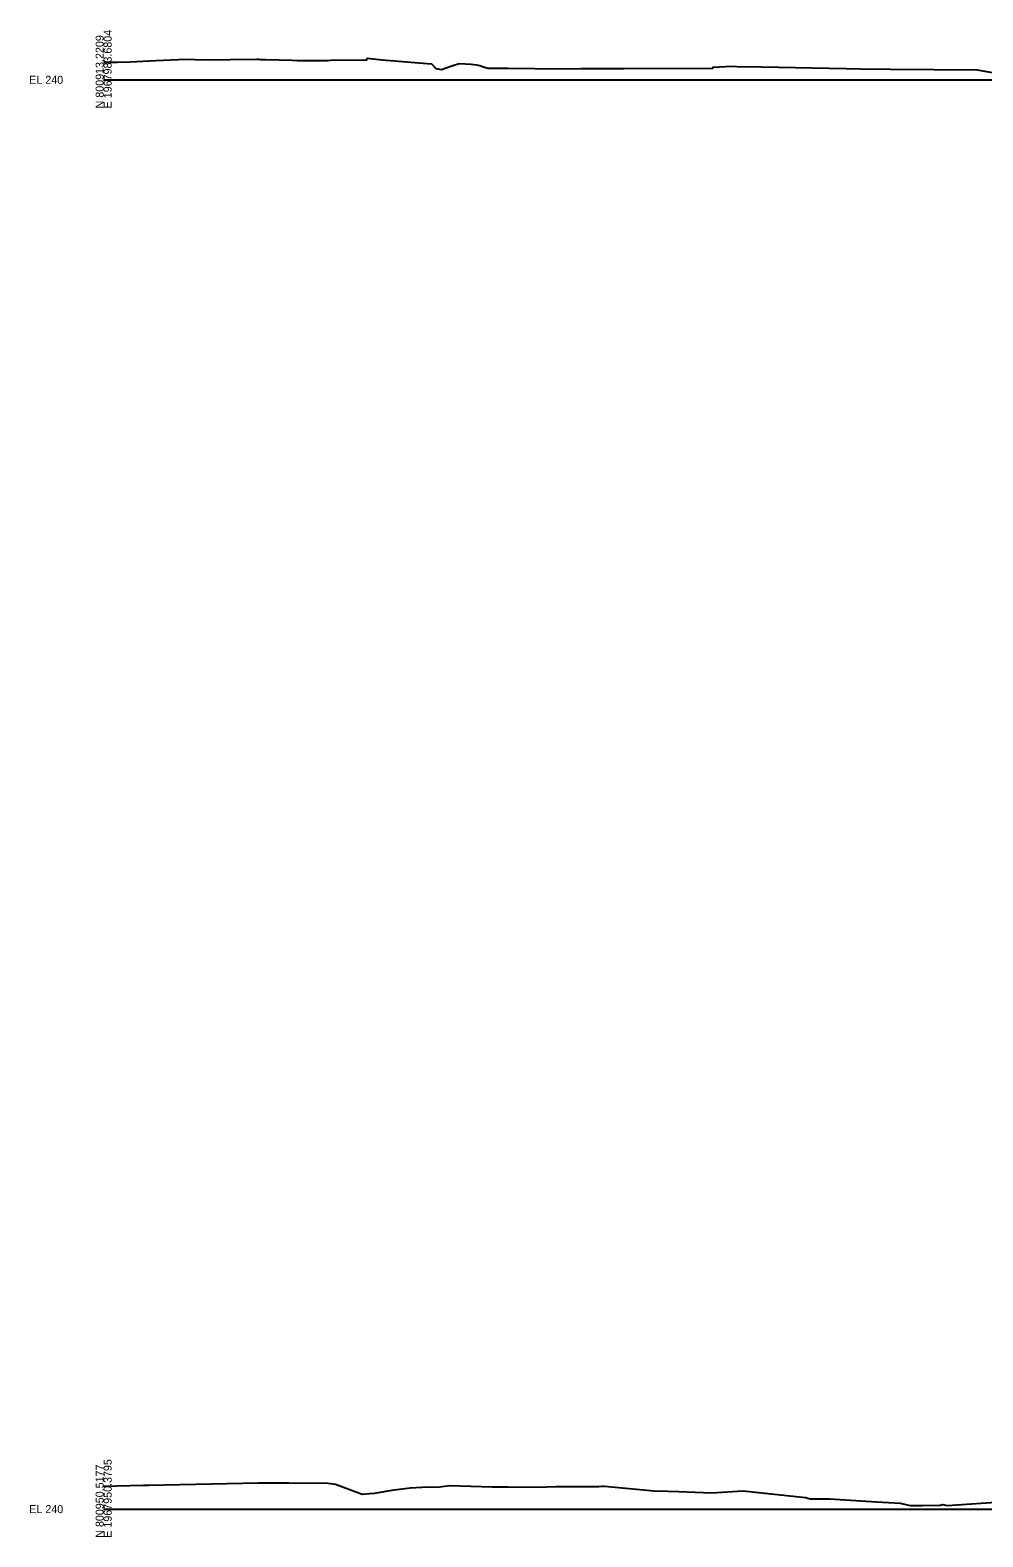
# Model space of a CAD drawing. Extents: x 1017 to 19997, y -1947 to 50737.
# Drawn here: x 13974 to 14307, y 5990 to 6517 of the extents above; entities that cross this region are included whole.
import ezdxf

# ---------------------------------------------------------------- set-up
doc = ezdxf.new("R2010")
doc.units = 0
doc.layers.add('RD_GPK_XS_Cell', color=7, linetype='Continuous')
doc.layers.add('RD_XS_ExGround', color=7, linetype='Continuous')

msp = doc.modelspace()

# ---------------------------------------------------------------- linework, layer by layer
at = {"layer": 'RD_GPK_XS_Cell'}
for p, q in [((14000, 6500), (14600, 6500)), ((14000, 6000), (14600, 6000))]:
    msp.add_line(p, q, dxfattribs=at)
at = {"layer": 'RD_XS_ExGround'}
for points in [[(14000, 6506.17), (14004.83, 6506.18), (14009.28, 6506.32), (14018.26, 6506.78), (14028.89, 6507.18), (14034.82, 6507.01), (14053.61, 6507.19), (14054.1, 6507.18), (14054.7, 6507.16), (14055.36, 6507.14), (14056.02, 6507.11), (14056.61, 6507.07), (14065.87, 6506.82), (14067.64, 6506.8), (14069.89, 6506.78), (14072.13, 6506.77), (14075.52, 6506.73), (14076.41, 6506.74), (14077.16, 6506.76), (14078.21, 6506.79), (14079.26, 6506.82), (14092, 6506.94), (14092.12, 6507.54), (14097.36, 6506.95), (14113.06, 6505.69), (14114.67, 6505.57), (14116.15, 6503.99), (14118.14, 6503.56), (14122.11, 6504.97), (14124.28, 6505.69), (14128.44, 6505.42), (14130.33, 6505.22), (14131.49, 6505.02), (14132.5, 6504.66), (14134.29, 6504.08), (14137.19, 6504.05), (14138.47, 6504.03), (14138.9, 6504.03), (14139.6, 6504.04), (14141.42, 6504.02), (14150.76, 6503.94), (14160.87, 6503.83), (14166.78, 6503.9), (14174.02, 6503.93), (14182.04, 6503.94), (14213, 6504.06), (14213.13, 6504.46), (14215.34, 6504.51), (14219.43, 6504.74), (14221.33, 6504.64), (14230.05, 6504.5), (14259.64, 6503.95), (14264.53, 6503.78), (14275.1, 6503.74), (14305.36, 6503.49), (14313.29, 6502.12)], [(14000, 6008.1), (14013.92, 6008.38), (14015.79, 6008.45), (14054.13, 6009.21), (14064.71, 6009.16), (14066.63, 6009.05), (14070.57, 6009.17), (14078.4, 6009.07), (14081.04, 6008.73), (14090.38, 6005.26), (14093.02, 6005.49), (14094.72, 6005.6), (14101.61, 6006.8), (14107.15, 6007.47), (14111.3, 6007.74), (14117.47, 6007.76), (14120.86, 6008.24), (14128.35, 6008.05), (14135.71, 6007.84), (14137.12, 6007.79), (14141.45, 6007.82), (14151.85, 6007.74), (14158.05, 6007.97), (14171.36, 6007.93), (14173.18, 6007.94), (14174.02, 6008.01), (14175.11, 6008.07), (14192.51, 6006.44), (14197.38, 6006.32), (14201.09, 6006.18), (14212.47, 6005.76), (14223.59, 6006.37), (14245.42, 6004.1), (14247.01, 6003.63), (14249.25, 6003.58), (14253.76, 6003.58), (14270.34, 6002.57), (14278.52, 6002.12), (14281.36, 6001.39), (14282.14, 6001.25), (14286.27, 6001.32), (14292.5, 6001.35), (14293.28, 6001.6), (14294.93, 6001.32), (14315.31, 6002.63)]]:
    msp.add_lwpolyline(points, dxfattribs=at)

# ---------------------------------------------------------------- texts
at = {"layer": 'RD_GPK_XS_Cell'}
for s, p in [('N 800913.2209', (14000, 6490)), ('E 1967983.6804', (14002.8, 6490)), ('N 800950.5177', (14000, 5990)), ('E 1967950.3795', (14002.8, 5990))]:
    msp.add_text(s, height=2.8, rotation=90, dxfattribs=at).set_placement(p)
for p in [(13974, 6498.6), (13974, 5998.6)]:
    msp.add_text('EL 240', height=2.8, dxfattribs=at).set_placement(p)

doc.saveas('drawing.dxf')
